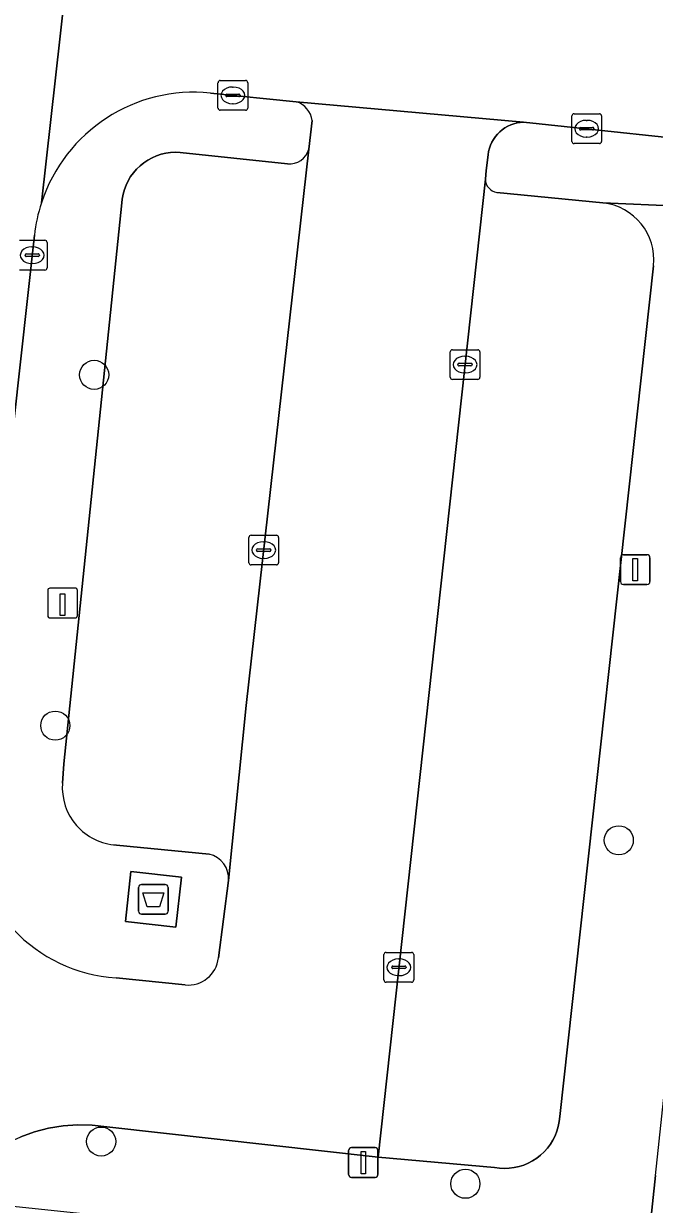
# Model space of a CAD drawing. Extents: x 161928 to 163071, y 386474 to 387428.
# Drawn here: x 162177.94 to 162199.13, y 387005.98 to 387045.64 of the extents above; entities that cross this region are included whole.
import ezdxf

# ---------------------------------------------------------------- set-up
doc = ezdxf.new("R2010")
doc.units = 0
for name, color, linetype in [('IMGEO_Afval_apart_plaats', 7, 'Continuous'), ('IMGEO_Boom', 7, 'Continuous'), ('IMGEO_Kolk', 7, 'Continuous'), ('IMGEO_Laadpaal', 7, 'Continuous'), ('IMGEO_Lichtmast', 7, 'Continuous'), ('IMGEO_Parkeervlak_open', 7, 'Continuous'), ('IMGEO_Rijbaan_lokaal_open', 7, 'Continuous'), ('IMGEO_Voetpad_gesloten', 7, 'Continuous'), ('IMGEO_Voetpad_open', 7, 'Continuous')]:
    doc.layers.add(name, color=color, linetype=linetype)

msp = doc.modelspace()

# ---------------------------------------------------------------- linework, layer by layer
at = {"layer": 'IMGEO_Afval_apart_plaats'}
for p, q in [((162181.803, 387015.822), (162181.803, 387016.622)), ((162181.803, 387016.622), (162181.803, 387015.822)), ((162181.903, 387016.722), (162182.693, 387016.722)), ((162182.693, 387016.722), (162181.903, 387016.722)), ((162182.793, 387016.622), (162182.793, 387015.822)), ((162182.793, 387015.822), (162182.793, 387016.622)), ((162182.693, 387015.722), (162181.903, 387015.722)), ((162181.903, 387015.722), (162182.693, 387015.722))]:
    msp.add_line(p, q, dxfattribs=at)
msp.add_lwpolyline([(162181.946, 387016.436), (162182.65, 387016.436), (162182.501, 387015.966), (162182.095, 387015.966), (162181.946, 387016.436)], dxfattribs=at)
for centre, start, end in [((162181.903, 387016.622), 90, 180), ((162181.903, 387016.622), 90, 180), ((162182.693, 387016.622), 0, 90), ((162182.693, 387016.622), 360, 90), ((162181.903, 387015.822), 180, 270), ((162181.903, 387015.822), 180, 270), ((162182.693, 387015.822), 270, 0), ((162182.693, 387015.822), 270, 0)]:
    msp.add_arc(centre, 0.1, start, end, dxfattribs=at)
at = {"layer": 'IMGEO_Boom'}
for centre in [(162180.309, 387033.838), (162179.003, 387022.057), (162197.936, 387018.206), (162180.544, 387008.085), (162192.783, 387006.669)]:
    msp.add_circle(centre, 0.489, dxfattribs=at)
at = {"layer": 'IMGEO_Kolk'}
for p, q in [((162184.47, 387042.801), (162184.47, 387043.653)), ((162184.545, 387043.727), (162185.397, 387043.727)), ((162184.958, 387043.507), (162184.983, 387043.507)), ((162185.471, 387043.653), (162185.471, 387042.801)), ((162184.729, 387043.221), (162184.729, 387043.233)), ((162185.167, 387043.184), (162184.769, 387043.184)), ((162184.772, 387043.27), (162185.17, 387043.27)), ((162185.213, 387043.233), (162185.213, 387043.221)), ((162185.397, 387042.727), (162184.545, 387042.727)), ((162184.981, 387042.947), (162184.956, 387042.947)), ((162196.358, 387041.682), (162196.358, 387042.534)), ((162196.433, 387042.608), (162197.285, 387042.608)), ((162196.846, 387042.388), (162196.871, 387042.388)), ((162197.359, 387042.534), (162197.359, 387041.682)), ((162196.617, 387042.102), (162196.617, 387042.114)), ((162197.055, 387042.065), (162196.657, 387042.065)), ((162196.66, 387042.151), (162197.058, 387042.151)), ((162197.101, 387042.114), (162197.101, 387042.102)), ((162197.285, 387041.608), (162196.433, 387041.608)), ((162196.869, 387041.828), (162196.844, 387041.828)), ((162177.802, 387038.358), (162178.654, 387038.358)), ((162178.215, 387038.138), (162178.24, 387038.138)), ((162178.728, 387038.284), (162178.728, 387037.432)), ((162177.986, 387037.852), (162177.986, 387037.864)), ((162178.424, 387037.815), (162178.026, 387037.815)), ((162178.029, 387037.901), (162178.427, 387037.901)), ((162178.238, 387037.578), (162178.213, 387037.578)), ((162178.47, 387037.864), (162178.47, 387037.852)), ((162178.654, 387037.358), (162177.802, 387037.358)), ((162192.272, 387033.758), (162192.272, 387034.61)), ((162192.347, 387034.684), (162193.199, 387034.684)), ((162192.76, 387034.464), (162192.785, 387034.464)), ((162193.273, 387034.61), (162193.273, 387033.758)), ((162192.531, 387034.178), (162192.531, 387034.19)), ((162192.969, 387034.141), (162192.571, 387034.141)), ((162192.574, 387034.227), (162192.972, 387034.227)), ((162193.015, 387034.19), (162193.015, 387034.178)), ((162193.199, 387033.684), (162192.347, 387033.684)), ((162192.783, 387033.904), (162192.758, 387033.904)), ((162185.582, 387028.454), (162186.434, 387028.454)), ((162185.507, 387027.528), (162185.507, 387028.38)), ((162185.809, 387027.997), (162186.207, 387027.997)), ((162185.995, 387028.234), (162186.02, 387028.234)), ((162186.508, 387028.38), (162186.508, 387027.528)), ((162185.766, 387027.948), (162185.766, 387027.96)), ((162186.204, 387027.911), (162185.806, 387027.911)), ((162186.018, 387027.674), (162185.993, 387027.674)), ((162186.25, 387027.96), (162186.25, 387027.948)), ((162186.434, 387027.454), (162185.582, 387027.454)), ((162190.047, 387013.513), (162190.047, 387014.365)), ((162190.122, 387014.439), (162190.974, 387014.439)), ((162190.535, 387014.219), (162190.56, 387014.219)), ((162191.048, 387014.365), (162191.048, 387013.513)), ((162190.306, 387013.933), (162190.306, 387013.945)), ((162190.744, 387013.896), (162190.346, 387013.896)), ((162190.349, 387013.982), (162190.747, 387013.982)), ((162190.79, 387013.945), (162190.79, 387013.933)), ((162190.974, 387013.439), (162190.122, 387013.439)), ((162190.558, 387013.659), (162190.533, 387013.659))]:
    msp.add_line(p, q, dxfattribs=at)
for points in [[(162184.47, 387042.801), (162184.47, 387043.653)], [(162184.545, 387043.727), (162185.397, 387043.727)], [(162185.471, 387043.653), (162185.471, 387042.801)], [(162185.397, 387042.727), (162184.545, 387042.727)], [(162196.358, 387041.682), (162196.358, 387042.534)], [(162196.433, 387042.608), (162197.285, 387042.608)], [(162197.359, 387042.534), (162197.359, 387041.682)], [(162197.285, 387041.608), (162196.433, 387041.608)], [(162177.802, 387038.358), (162178.654, 387038.358)], [(162178.728, 387038.284), (162178.728, 387037.432)], [(162178.654, 387037.358), (162177.802, 387037.358)], [(162192.272, 387033.758), (162192.272, 387034.61)], [(162192.347, 387034.684), (162193.199, 387034.684)], [(162193.273, 387034.61), (162193.273, 387033.758)], [(162193.199, 387033.684), (162192.347, 387033.684)], [(162185.582, 387028.454), (162186.434, 387028.454)], [(162185.507, 387027.528), (162185.507, 387028.38)], [(162186.508, 387028.38), (162186.508, 387027.528)], [(162186.434, 387027.454), (162185.582, 387027.454)], [(162190.047, 387013.513), (162190.047, 387014.365)], [(162190.122, 387014.439), (162190.974, 387014.439)], [(162191.048, 387014.365), (162191.048, 387013.513)], [(162190.974, 387013.439), (162190.122, 387013.439)]]:
    msp.add_lwpolyline(points, dxfattribs=at)
for centre, radius, start, end in [((162184.547, 387043.651), 0.0765, 91.552, 178.448), ((162184.547, 387043.651), 0.0765, 91.552, 178.448), ((162185.395, 387043.651), 0.0765, 1.552, 88.448), ((162185.395, 387043.651), 0.0765, 1.552, 88.448), ((162184.769, 387043.23), 0.0403, 85.8775, 175.7526), ((162184.766, 387043.22), 0.0366, 178.938, 274.7102), ((162185.17, 387043.227), 0.043, 264.8664, 352.4533), ((162185.174, 387043.232), 0.0386, 1.7309, 96.639), ((162184.547, 387042.803), 0.0765, 181.552, 268.448), ((162184.547, 387042.803), 0.0765, 181.552, 268.448), ((162185.395, 387042.803), 0.0765, 271.552, 358.448), ((162185.395, 387042.803), 0.0765, 271.552, 358.448), ((162196.435, 387042.532), 0.0765, 91.552, 178.448), ((162196.435, 387042.532), 0.0765, 91.552, 178.448), ((162197.283, 387042.532), 0.0765, 1.552, 88.448), ((162197.283, 387042.532), 0.0765, 1.552, 88.448), ((162196.657, 387042.111), 0.0403, 85.8775, 175.7526), ((162196.654, 387042.101), 0.0366, 178.938, 274.7102), ((162197.058, 387042.108), 0.043, 264.8664, 352.4533), ((162197.062, 387042.113), 0.0386, 1.7309, 96.639), ((162196.435, 387041.684), 0.0765, 181.552, 268.448), ((162196.435, 387041.684), 0.0765, 181.552, 268.448), ((162197.283, 387041.684), 0.0765, 271.552, 358.448), ((162197.283, 387041.684), 0.0765, 271.552, 358.448), ((162178.652, 387038.282), 0.0765, 1.552, 88.448), ((162178.652, 387038.282), 0.0765, 1.552, 88.448), ((162178.026, 387037.861), 0.0403, 85.8775, 175.7526), ((162178.023, 387037.851), 0.0366, 178.938, 274.7102), ((162178.427, 387037.858), 0.043, 264.8664, 352.4533), ((162178.431, 387037.863), 0.0386, 1.7309, 96.639), ((162178.652, 387037.434), 0.0765, 271.552, 358.448), ((162178.652, 387037.434), 0.0765, 271.552, 358.448), ((162192.349, 387034.608), 0.0765, 91.552, 178.448), ((162192.349, 387034.608), 0.0765, 91.552, 178.448), ((162193.197, 387034.608), 0.0765, 1.552, 88.448), ((162193.197, 387034.608), 0.0765, 1.552, 88.448), ((162192.571, 387034.187), 0.0403, 85.8775, 175.7526), ((162192.568, 387034.177), 0.0366, 178.938, 274.7102), ((162192.972, 387034.184), 0.043, 264.8664, 352.4533), ((162192.976, 387034.189), 0.0386, 1.7309, 96.639), ((162192.349, 387033.76), 0.0765, 181.552, 268.448), ((162192.349, 387033.76), 0.0765, 181.552, 268.448), ((162193.197, 387033.76), 0.0765, 271.552, 358.448), ((162193.197, 387033.76), 0.0765, 271.552, 358.448), ((162185.584, 387028.378), 0.0765, 91.552, 178.448), ((162185.584, 387028.378), 0.0765, 91.552, 178.448), ((162186.432, 387028.378), 0.0765, 1.552, 88.448), ((162186.432, 387028.378), 0.0765, 1.552, 88.448), ((162185.806, 387027.957), 0.0403, 85.8775, 175.7526), ((162186.211, 387027.959), 0.0386, 1.7309, 96.639), ((162185.803, 387027.947), 0.0366, 178.938, 274.7102), ((162186.207, 387027.954), 0.043, 264.8664, 352.4533), ((162185.584, 387027.53), 0.0765, 181.552, 268.448), ((162185.584, 387027.53), 0.0765, 181.552, 268.448), ((162186.432, 387027.53), 0.0765, 271.552, 358.448), ((162186.432, 387027.53), 0.0765, 271.552, 358.448), ((162190.124, 387014.363), 0.0765, 91.552, 178.448), ((162190.124, 387014.363), 0.0765, 91.552, 178.448), ((162190.972, 387014.363), 0.0765, 1.552, 88.448), ((162190.972, 387014.363), 0.0765, 1.552, 88.448), ((162190.346, 387013.942), 0.0403, 85.8775, 175.7526), ((162190.343, 387013.932), 0.0366, 178.938, 274.7102), ((162190.747, 387013.939), 0.043, 264.8664, 352.4533), ((162190.751, 387013.944), 0.0386, 1.7309, 96.639), ((162190.124, 387013.515), 0.0765, 181.552, 268.448), ((162190.124, 387013.515), 0.0765, 181.552, 268.448), ((162190.972, 387013.515), 0.0765, 271.552, 358.448), ((162190.972, 387013.515), 0.0765, 271.552, 358.448)]:
    msp.add_arc(centre, radius, start, end, dxfattribs=at)
for centre, major_axis, ratio, start_param, end_param in [((162184.957, 387043.227), (-0.387, 0.002), 0.722429, 4.712389, 7.853982), ((162184.982, 387043.227), (-0.39, 0.002), 0.717154, 1.570796, 4.712389), ((162196.845, 387042.108), (-0.387, 0.002), 0.722429, 4.712389, 7.853982), ((162196.87, 387042.108), (-0.39, 0.002), 0.717154, 1.570796, 4.712389), ((162178.214, 387037.858), (-0.387, 0.002), 0.722429, 4.712389, 7.853982), ((162178.239, 387037.858), (-0.39, 0.002), 0.717154, 1.570796, 4.712389), ((162192.759, 387034.184), (-0.387, 0.002), 0.722429, 4.712389, 7.853982), ((162192.784, 387034.184), (-0.39, 0.002), 0.717154, 1.570796, 4.712389), ((162185.994, 387027.954), (-0.387, 0.002), 0.722429, 4.712389, 7.853982), ((162186.019, 387027.954), (-0.39, 0.002), 0.717154, 1.570796, 4.712389), ((162190.534, 387013.939), (-0.387, 0.002), 0.722429, 4.712389, 7.853982), ((162190.559, 387013.939), (-0.39, 0.002), 0.717154, 1.570796, 4.712389)]:
    msp.add_ellipse(centre, major_axis=major_axis, ratio=ratio, start_param=start_param, end_param=end_param, dxfattribs=at)
at = {"layer": 'IMGEO_Laadpaal'}
for p, q in [((162178.748, 387026.59), (162178.748, 387025.749)), ((162178.748, 387026.59), (162178.748, 387025.749)), ((162179.664, 387026.674), (162178.823, 387026.674)), ((162179.664, 387026.674), (162178.823, 387026.674)), ((162179.748, 387025.758), (162179.748, 387026.599)), ((162179.748, 387025.758), (162179.748, 387026.599)), ((162178.832, 387025.674), (162179.673, 387025.674)), ((162178.832, 387025.674), (162179.673, 387025.674))]:
    msp.add_line(p, q, dxfattribs=at)
msp.add_lwpolyline([(162179.163, 387026.487), (162179.323, 387026.487), (162179.323, 387025.754), (162179.163, 387025.754), (162179.163, 387026.487)], dxfattribs=at)
for centre, start, end in [((162178.826, 387026.596), 92.4484, 184.2845), ((162178.826, 387026.596), 92.4484, 184.2845), ((162179.67, 387026.596), 2.4484, 94.2845), ((162179.67, 387026.596), 2.4484, 94.2845), ((162178.826, 387025.752), 182.4484, 274.2845), ((162178.826, 387025.752), 182.4484, 274.2845), ((162179.67, 387025.752), 272.4484, 4.2845), ((162179.67, 387025.752), 272.4484, 4.2845)]:
    msp.add_arc(centre, 0.0779, start, end, dxfattribs=at)
at = {"layer": 'IMGEO_Lichtmast'}
for p, q in [((162197.993, 387026.896), (162197.993, 387027.696)), ((162197.993, 387027.696), (162197.993, 387026.896)), ((162198.093, 387027.796), (162198.883, 387027.796)), ((162198.883, 387027.796), (162198.093, 387027.796)), ((162198.983, 387027.696), (162198.983, 387026.896)), ((162198.983, 387026.896), (162198.983, 387027.696)), ((162198.883, 387026.796), (162198.093, 387026.796)), ((162198.093, 387026.796), (162198.883, 387026.796)), ((162188.856, 387006.981), (162188.856, 387007.781)), ((162188.856, 387007.781), (162188.856, 387006.981)), ((162188.956, 387007.881), (162189.746, 387007.881)), ((162189.746, 387007.881), (162188.956, 387007.881)), ((162189.846, 387007.781), (162189.846, 387006.981)), ((162189.846, 387006.981), (162189.846, 387007.781)), ((162189.746, 387006.881), (162188.956, 387006.881)), ((162188.956, 387006.881), (162189.746, 387006.881))]:
    msp.add_line(p, q, dxfattribs=at)
for points in [[(162198.413, 387027.671), (162198.563, 387027.671), (162198.563, 387026.921), (162198.413, 387026.921), (162198.413, 387027.671)], [(162189.276, 387007.756), (162189.426, 387007.756), (162189.426, 387007.006), (162189.276, 387007.006), (162189.276, 387007.756)]]:
    msp.add_lwpolyline(points, dxfattribs=at)
for centre, start, end in [((162198.093, 387027.696), 90, 180), ((162198.093, 387027.696), 90, 180), ((162198.883, 387027.696), 0, 90), ((162198.883, 387027.696), 360, 90), ((162198.093, 387026.896), 180, 270), ((162198.093, 387026.896), 180, 270), ((162198.883, 387026.896), 270, 0), ((162198.883, 387026.896), 270, 0), ((162188.956, 387007.781), 90, 180), ((162188.956, 387007.781), 90, 180), ((162189.746, 387007.781), 0, 90), ((162189.746, 387007.781), 360, 90), ((162188.956, 387006.981), 180, 270), ((162188.956, 387006.981), 180, 270), ((162189.746, 387006.981), 270, 0), ((162189.746, 387006.981), 270, 0)]:
    msp.add_arc(centre, 0.1, start, end, dxfattribs=at)
at = {"layer": 'IMGEO_Parkeervlak_open'}
for points in [[(162186.802, 387040.925), (162183.198, 387041.308), (162183.036, 387041.314), (162182.875, 387041.306), (162182.714, 387041.284), (162182.557, 387041.247), (162182.403, 387041.196), (162182.255, 387041.132), (162182.113, 387041.054), (162181.978, 387040.965), (162181.852, 387040.863), (162181.735, 387040.751), (162181.629, 387040.629), (162181.534, 387040.498), (162181.452, 387040.359), (162181.382, 387040.213), (162181.325, 387040.061), (162181.282, 387039.905), (162181.253, 387039.746), (162181.241, 387039.62), (162179.286, 387020.778), (162179.244, 387020.124)], [(162184.823, 387016.855), (162185.422, 387022.732), (162187.523, 387041.419)], [(162193.454, 387040.407), (162189.847, 387007.563), (162193.766, 387007.214), (162193.929, 387007.191), (162194.094, 387007.182), (162194.259, 387007.188), (162194.423, 387007.209), (162194.584, 387007.244), (162194.741, 387007.294), (162194.894, 387007.357), (162195.04, 387007.434), (162195.178, 387007.524), (162195.308, 387007.625), (162195.429, 387007.738), (162195.539, 387007.861), (162195.637, 387007.993), (162195.723, 387008.134), (162195.797, 387008.282), (162195.856, 387008.436), (162195.902, 387008.594), (162195.934, 387008.756), (162195.951, 387008.927), (162199.104, 387037.503)], [(162197.397, 387039.614), (162193.838, 387039.967)], [(162181.057, 387018.047), (162184.176, 387017.737)]]:
    msp.add_lwpolyline(points, dxfattribs=at)
for centre, radius, start, end in [((162186.863, 387041.609), 0.687, 264.9117, 343.923), ((162193.906, 387040.414), 0.452, 180.8454, 261.3788), ((162197.192, 387037.702), 1.923, 354.0487, 83.8708), ((162181.167, 387019.973), 1.929, 175.4993, 266.7357), ((162183.994, 387016.925), 0.832, 355.1656, 77.3589)]:
    msp.add_arc(centre, radius, start, end, dxfattribs=at)
at = {"layer": 'IMGEO_Rijbaan_lokaal_open'}
for points in [[(162180.099, 387053.527), (162178.539, 387039.621)], [(162178.539, 387039.621), (162180.099, 387053.527)], [(162184.213, 387043.306), (162187.102, 387043.012), (162194.737, 387042.328), (162202.099, 387041.543), (162210.343, 387040.623), (162217.274, 387039.85), (162223.604, 387039.144), (162231.014, 387038.317), (162250.997, 387036.088), (162256.711, 387035.451), (162290.902, 387031.456), (162293.855, 387031.139)], [(162193.454, 387040.407), (162193.486, 387040.698), (162193.547, 387041.235), (162193.564, 387041.343), (162193.591, 387041.45), (162193.627, 387041.554), (162193.673, 387041.654), (162193.727, 387041.75), (162193.789, 387041.841), (162193.86, 387041.925), (162193.937, 387042.003), (162194.022, 387042.074), (162194.112, 387042.137), (162194.208, 387042.192), (162194.308, 387042.238), (162194.412, 387042.275), (162194.518, 387042.302), (162194.627, 387042.32), (162194.737, 387042.328), (162187.102, 387043.012)], [(162187.631, 387042.379), (162187.523, 387041.419), (162185.422, 387022.732), (162184.823, 387016.855), (162184.486, 387014.256)], [(162176.148, 387018.705), (162174.518, 387004.265), (162174.638, 387004.741), (162174.801, 387005.204), (162175.004, 387005.651), (162175.247, 387006.077), (162175.526, 387006.481), (162175.841, 387006.858), (162176.187, 387007.205), (162176.564, 387007.52), (162176.967, 387007.8), (162177.394, 387008.043), (162177.84, 387008.247), (162178.303, 387008.41), (162178.779, 387008.531), (162179.264, 387008.609), (162179.753, 387008.644), (162180.244, 387008.634), (162180.732, 387008.581), (162189.847, 387007.563), (162193.454, 387040.407)], [(162176.202, 387019.591), (162178.301, 387038.529)], [(162183.363, 387013.348), (162181.049, 387013.586)]]:
    msp.add_lwpolyline(points, dxfattribs=at)
for centre, radius, start, end in [((162183.667, 387037.936), 5.398, 84.1932, 161.8106), ((162186.878, 387042.287), 0.758, 6.942, 72.8292), ((162183.557, 387037.955), 5.288, 161.638, 173.7714), ((162181.401, 387018.829), 5.255, 181.353, 266.1543), ((162183.466, 387014.369), 1.027, 264.2563, 353.6581)]:
    msp.add_arc(centre, radius, start, end, dxfattribs=at)
at = {"layer": 'IMGEO_Voetpad_gesloten'}
msp.add_lwpolyline([(162183.239, 387016.967), (162181.543, 387017.154), (162181.358, 387015.477), (162183.054, 387015.29)], close=True, dxfattribs=at)
at = {"layer": 'IMGEO_Voetpad_open'}
for points in [[(162187.102, 387043.012), (162184.213, 387043.306)], [(162187.523, 387041.419), (162187.631, 387042.379)], [(162202.099, 387041.543), (162194.737, 387042.328), (162194.627, 387042.32), (162194.518, 387042.302), (162194.412, 387042.275), (162194.308, 387042.238), (162194.208, 387042.192), (162194.112, 387042.137), (162194.022, 387042.074), (162193.937, 387042.003), (162193.86, 387041.925), (162193.789, 387041.841), (162193.727, 387041.75), (162193.673, 387041.654), (162193.627, 387041.554), (162193.591, 387041.45), (162193.564, 387041.343), (162193.547, 387041.235), (162193.486, 387040.698), (162193.454, 387040.407)], [(162179.244, 387020.124), (162179.286, 387020.778), (162181.241, 387039.62), (162181.253, 387039.746), (162181.282, 387039.905), (162181.325, 387040.061), (162181.382, 387040.213), (162181.452, 387040.359), (162181.534, 387040.498), (162181.629, 387040.629), (162181.735, 387040.751), (162181.852, 387040.863), (162181.978, 387040.965), (162182.113, 387041.054), (162182.255, 387041.132), (162182.403, 387041.196), (162182.557, 387041.247), (162182.714, 387041.284), (162182.875, 387041.306), (162183.036, 387041.314), (162183.198, 387041.308), (162186.802, 387040.925)], [(162193.838, 387039.967), (162197.397, 387039.614), (162202.53, 387039.39), (162210.868, 387038.451), (162216.749, 387037.817), (162224.147, 387037.026), (162229.928, 387036.317), (162235.923, 387035.657), (162249.69, 387034.141), (162251.186, 387033.976), (162256.179, 387033.419), (162291.581, 387029.555)], [(162202.53, 387039.39), (162197.397, 387039.614)], [(162177.59, 387005.919), (162192.04, 387004.388), (162198.822, 387003.67), (162199.167, 387006.944), (162200.393, 387018.378), (162201.091, 387026.577), (162202.53, 387039.39)], [(162178.301, 387038.529), (162176.202, 387019.591)], [(162199.104, 387037.503), (162195.951, 387008.927), (162195.934, 387008.756), (162195.902, 387008.594), (162195.856, 387008.436), (162195.797, 387008.282), (162195.723, 387008.134), (162195.637, 387007.993), (162195.539, 387007.861), (162195.429, 387007.738), (162195.308, 387007.625), (162195.178, 387007.524), (162195.04, 387007.434), (162194.894, 387007.357), (162194.741, 387007.294), (162194.584, 387007.244), (162194.423, 387007.209), (162194.259, 387007.188), (162194.094, 387007.182), (162193.929, 387007.191), (162193.766, 387007.214), (162189.847, 387007.563), (162180.732, 387008.581), (162180.244, 387008.634), (162179.753, 387008.644), (162179.264, 387008.609), (162178.779, 387008.531), (162178.303, 387008.41), (162177.84, 387008.247)], [(162184.176, 387017.737), (162181.057, 387018.047)], [(162184.486, 387014.256), (162184.823, 387016.855)], [(162181.049, 387013.586), (162183.363, 387013.348)], [(162199.167, 387006.944), (162198.822, 387003.67), (162225.377, 387000.858), (162225.21, 386999.368), (162226.398, 386999.225)]]:
    msp.add_lwpolyline(points, dxfattribs=at)
msp.add_lwpolyline([(162183.239, 387016.967), (162183.054, 387015.29), (162181.358, 387015.477), (162181.543, 387017.154)], close=True, dxfattribs=at)
for centre, radius, start, end in [((162183.667, 387037.936), 5.398, 84.1932, 161.8106), ((162186.878, 387042.287), 0.758, 6.942, 72.8292), ((162186.863, 387041.609), 0.687, 264.9117, 343.923), ((162193.906, 387040.414), 0.452, 180.8454, 261.3788), ((162183.557, 387037.955), 5.288, 161.638, 173.7714), ((162197.192, 387037.702), 1.923, 354.0487, 83.8708), ((162181.167, 387019.973), 1.929, 175.4993, 266.7357), ((162181.401, 387018.829), 5.255, 181.353, 266.1543), ((162183.994, 387016.925), 0.832, 355.1656, 77.3589), ((162183.466, 387014.369), 1.027, 264.2563, 353.6581)]:
    msp.add_arc(centre, radius, start, end, dxfattribs=at)

doc.saveas('drawing.dxf')
